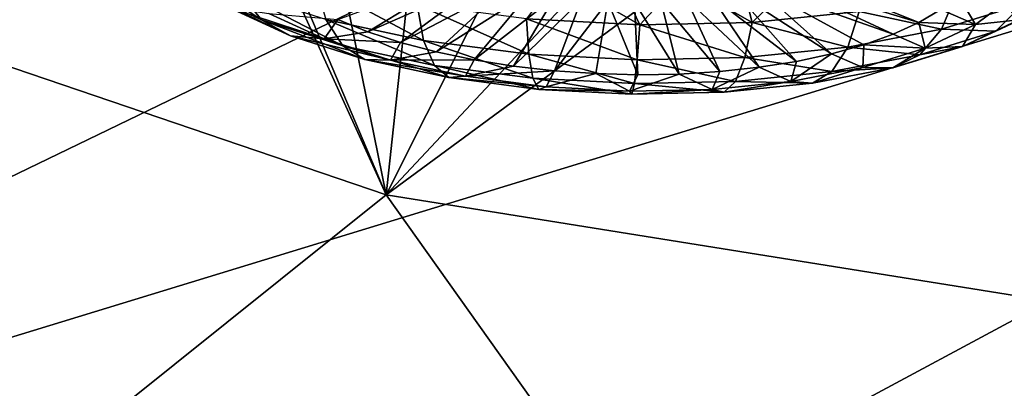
# Model space of a CAD drawing. Header units: metres. Extents: x -92 to 264, y -100 to 50.
# Tile 488 of 656: x 168.87 to 171.269, y -0.32 to 0.578. Entities that reach past the tile are written whole.
import ezdxf

# ---------------------------------------------------------------- set-up
doc = ezdxf.new("R2010")
doc.units = ezdxf.units.M
doc.layers.add('solid_21062050_01', color=7, linetype='CONTINUOUS')

msp = doc.modelspace()

# ---------------------------------------------------------------- linework, layer by layer
at = {"layer": 'solid_21062050_01'}
for points in [[(171.872375, 2.971562, 189.458389), (163.977707, 1.024439, 189.629074), (165.198105, 0.059198, 192.310135)], [(173.016754, 2.210972, 191.571014), (171.872375, 2.971562, 189.458389), (165.198105, 0.059198, 192.310135)], [(173.016754, 2.210972, 191.571014), (165.198105, 0.059198, 192.310135), (166.643494, -0.869712, 194.890289)], [(174.340012, 1.484437, 193.589035), (173.016754, 2.210972, 191.571014), (166.643494, -0.869712, 194.890289)], [(167.907364, 0.783497, 135.815338), (169.097412, 1.614517, 133.866501), (169.762497, 0.151319, 135.948898)], [(169.097412, 1.614517, 133.866501), (169.159271, 1.577196, 133.894806), (169.762497, 0.151319, 135.948898)], [(169.159271, 1.577196, 133.894806), (169.509857, 1.39421, 134.011887), (169.762497, 0.151319, 135.948898)], [(174.340012, 1.484437, 193.589035), (166.643494, -0.869712, 194.890289), (168.304504, -1.756286, 197.352844)], [(175.833374, 0.796775, 195.499084), (174.340012, 1.484437, 193.589035), (168.304504, -1.756286, 197.352844)], [(169.509857, 1.39421, 134.011887), (169.880112, 1.24472, 134.068375), (169.762497, 0.151319, 135.948898)], [(169.880112, 1.24472, 134.068375), (170.254913, 1.132527, 134.064346), (169.762497, 0.151319, 135.948898)], [(170.254913, 1.132527, 134.064346), (170.612106, 1.05895, 134.007278), (169.762497, 0.151319, 135.948898)], [(170.612106, 1.05895, 134.007278), (170.944534, 1.02192, 133.902817), (169.762497, 0.151319, 135.948898)], [(169.762497, 0.151319, 135.948898), (170.944534, 1.02192, 133.902817), (171.926804, -0.195214, 135.513092)], [(170.944534, 1.02192, 133.902817), (170.965179, 1.02066, 133.894608), (171.926804, -0.195214, 135.513092)], [(170.965179, 1.02066, 133.894608), (171.295227, 1.01869, 133.732971), (171.926804, -0.195214, 135.513092)], [(175.833374, 0.796775, 195.499084), (168.304504, -1.756286, 197.352844), (170.17041, -2.594793, 199.681885)], [(177.486923, 0.152544, 197.288513), (175.833374, 0.796775, 195.499084), (170.17041, -2.594793, 199.681885)], [(167.907364, 0.783497, 135.815338), (169.762497, 0.151319, 135.948898), (168.601563, -0.778061, 138.082794)], [(169.228989, 0.726991, 132.347168), (169.294693, 0.653809, 132.262924), (169.459381, 0.578074, 132.432571)], [(169.404755, 0.646161, 132.528229), (169.228989, 0.726991, 132.347168), (169.459381, 0.578074, 132.432571)], [(170.704102, 0.680388, 131.810211), (170.741867, 0.699575, 131.760376), (171.060562, 0.571334, 131.984329)], [(170.741867, 0.699575, 131.760376), (171.113785, 0.602762, 131.903458), (171.060562, 0.571334, 131.984329)], [(169.953217, 0.692144, 131.84639), (169.717819, 0.548996, 132.154282), (169.645126, 0.57833, 132.08934)], [(169.953217, 0.692144, 131.84639), (170.00119, 0.673763, 131.886871), (169.717819, 0.548996, 132.154282)], [(170.00119, 0.673763, 131.886871), (169.798019, 0.522706, 132.211182), (169.717819, 0.548996, 132.154282)], [(170.00119, 0.673763, 131.886871), (170.054535, 0.657751, 131.921143), (169.798019, 0.522706, 132.211182)], [(170.10498, 0.580168, 132.933151), (170.380539, 0.565532, 132.944931), (170.179535, 0.681421, 133.012741)], [(170.380539, 0.565532, 132.944931), (170.329376, 0.673837, 133.018234), (170.179535, 0.681421, 133.012741)], [(170.380539, 0.565532, 132.944931), (170.479248, 0.672239, 133.009201), (170.329376, 0.673837, 133.018234)], [(170.380539, 0.565532, 132.944931), (170.654007, 0.571568, 132.906708), (170.479248, 0.672239, 133.009201)], [(170.654007, 0.571568, 132.906708), (170.627472, 0.676644, 132.985733), (170.479248, 0.672239, 133.009201)], [(170.654007, 0.571568, 132.906708), (170.772446, 0.687004, 132.94809), (170.627472, 0.676644, 132.985733)], [(170.654007, 0.571568, 132.906708), (170.914886, 0.598044, 132.819962), (170.772446, 0.687004, 132.94809)], [(170.659683, 0.663453, 131.855148), (170.704102, 0.680388, 131.810211), (170.997971, 0.542668, 132.059311)], [(170.704102, 0.680388, 131.810211), (171.060562, 0.571334, 131.984329), (170.997971, 0.542668, 132.059311)], [(169.294693, 0.653809, 132.262924), (169.379196, 0.608286, 132.17598), (169.529922, 0.538972, 132.331238)], [(169.459381, 0.578074, 132.432571), (169.294693, 0.653809, 132.262924), (169.529922, 0.538972, 132.331238)], [(169.853973, 0.527437, 132.777695), (169.837936, 0.614912, 132.871826), (169.589645, 0.668431, 132.763321)], [(169.853973, 0.527437, 132.777695), (169.589645, 0.668431, 132.763321), (169.615784, 0.57878, 132.673599)], [(170.054535, 0.657751, 131.921143), (169.88472, 0.499791, 132.259338), (169.798019, 0.522706, 132.211182)], [(170.054535, 0.657751, 131.921143), (170.112366, 0.64438, 131.948608), (169.88472, 0.499791, 132.259338)], [(170.554077, 0.637462, 131.927338), (170.60939, 0.649062, 131.894409), (170.762344, 0.476657, 132.239853)], [(170.659683, 0.663453, 131.855148), (170.847916, 0.49503, 132.187881), (170.60939, 0.649062, 131.894409)], [(170.60939, 0.649062, 131.894409), (170.847916, 0.49503, 132.187881), (170.762344, 0.476657, 132.239853)], [(170.659683, 0.663453, 131.855148), (170.997971, 0.542668, 132.059311), (170.926788, 0.517127, 132.127441)], [(170.659683, 0.663453, 131.855148), (170.926788, 0.517127, 132.127441), (170.847916, 0.49503, 132.187881)], [(169.404755, 0.646161, 132.528229), (169.459381, 0.578074, 132.432571), (169.65712, 0.514939, 132.568787)], [(169.615784, 0.57878, 132.673599), (169.404755, 0.646161, 132.528229), (169.65712, 0.514939, 132.568787)], [(170.112366, 0.64438, 131.948608), (169.976837, 0.480539, 132.298126), (169.88472, 0.499791, 132.259338)], [(170.112366, 0.64438, 131.948608), (170.173676, 0.63388, 131.968811), (169.976837, 0.480539, 132.298126)], [(170.173676, 0.63388, 131.968811), (170.073212, 0.465192, 132.327072), (169.976837, 0.480539, 132.298126)], [(170.173676, 0.63388, 131.968811), (170.237411, 0.62643, 131.981415), (170.073212, 0.465192, 132.327072)], [(170.237411, 0.62643, 131.981415), (170.172623, 0.453943, 132.34581), (170.073212, 0.465192, 132.327072)], [(170.237411, 0.62643, 131.981415), (170.302505, 0.622156, 131.986176), (170.172623, 0.453943, 132.34581)], [(170.432251, 0.623377, 131.972031), (170.49469, 0.628851, 131.953354), (170.575485, 0.451952, 132.315933)], [(170.49469, 0.628851, 131.953354), (170.554077, 0.637462, 131.927338), (170.671143, 0.462237, 132.282715)], [(170.49469, 0.628851, 131.953354), (170.671143, 0.462237, 132.282715), (170.575485, 0.451952, 132.315933)], [(170.554077, 0.637462, 131.927338), (170.762344, 0.476657, 132.239853), (170.671143, 0.462237, 132.282715)], [(170.914886, 0.598044, 132.819962), (171.115723, 0.555286, 132.601349), (171.153152, 0.643942, 132.688019)], [(171.198593, 0.566507, 132.009232), (171.113785, 0.602762, 131.903458), (171.156952, 0.636559, 131.817703)], [(171.313812, 0.616259, 132.436279), (171.153152, 0.643942, 132.688019), (171.115723, 0.555286, 132.601349)], [(171.287369, 0.633439, 131.839111), (171.198593, 0.566507, 132.009232), (171.156952, 0.636559, 131.817703)], [(171.304214, 0.578134, 132.083267), (171.198593, 0.566507, 132.009232), (171.287369, 0.633439, 131.839111)], [(169.379196, 0.608286, 132.17598), (169.476791, 0.593476, 132.092163), (169.611618, 0.531479, 132.231033)], [(169.529922, 0.538972, 132.331238), (169.379196, 0.608286, 132.17598), (169.611618, 0.531479, 132.231033)], [(170.110168, 0.494105, 132.836533), (170.10498, 0.580168, 132.933151), (169.837936, 0.614912, 132.871826)], [(170.110168, 0.494105, 132.836533), (169.837936, 0.614912, 132.871826), (169.853973, 0.527437, 132.777695)], [(170.302505, 0.622156, 131.986176), (170.273834, 0.446934, 132.354111), (170.172623, 0.453943, 132.34581)], [(170.302505, 0.622156, 131.986176), (170.375565, 0.444253, 132.351852), (170.273834, 0.446934, 132.354111)], [(170.302505, 0.622156, 131.986176), (170.367813, 0.621133, 131.983032), (170.375565, 0.444253, 132.351852)], [(170.367813, 0.621133, 131.983032), (170.432251, 0.623377, 131.972031), (170.476532, 0.445932, 132.339066)], [(170.367813, 0.621133, 131.983032), (170.476532, 0.445932, 132.339066), (170.375565, 0.444253, 132.351852)], [(170.432251, 0.623377, 131.972031), (170.575485, 0.451952, 132.315933), (170.476532, 0.445932, 132.339066)], [(171.198593, 0.566507, 132.009232), (171.060562, 0.571334, 131.984329), (171.113785, 0.602762, 131.903458)], [(171.313812, 0.616259, 132.436279), (171.115723, 0.555286, 132.601349), (171.248138, 0.550056, 132.34642)], [(171.398056, 0.620864, 132.161621), (171.248138, 0.550056, 132.34642), (171.304214, 0.578134, 132.083267)], [(171.313812, 0.616259, 132.436279), (171.248138, 0.550056, 132.34642), (171.398056, 0.620864, 132.161621)], [(169.459381, 0.578074, 132.432571), (169.529922, 0.538972, 132.331238), (169.710892, 0.48119, 132.455902)], [(169.65712, 0.514939, 132.568787), (169.459381, 0.578074, 132.432571), (169.710892, 0.48119, 132.455902)], [(169.611618, 0.531479, 132.231033), (169.476791, 0.593476, 132.092163), (169.645126, 0.57833, 132.08934)], [(169.611618, 0.531479, 132.231033), (169.645126, 0.57833, 132.08934), (169.717819, 0.548996, 132.154282)], [(169.615784, 0.57878, 132.673599), (169.65712, 0.514939, 132.568787), (169.880295, 0.466831, 132.666321)], [(169.853973, 0.527437, 132.777695), (169.615784, 0.57878, 132.673599), (169.880295, 0.466831, 132.666321)], [(170.374527, 0.480064, 132.847824), (170.380539, 0.565532, 132.944931), (170.10498, 0.580168, 132.933151)], [(170.374527, 0.480064, 132.847824), (170.10498, 0.580168, 132.933151), (170.110168, 0.494105, 132.836533)], [(170.887161, 0.511254, 132.727936), (170.914886, 0.598044, 132.819962), (170.654007, 0.571568, 132.906708)], [(170.887161, 0.511254, 132.727936), (171.115723, 0.555286, 132.601349), (170.914886, 0.598044, 132.819962)], [(171.304214, 0.578134, 132.083267), (171.167023, 0.51333, 132.252396), (171.198593, 0.566507, 132.009232)], [(171.248138, 0.550056, 132.34642), (171.167023, 0.51333, 132.252396), (171.304214, 0.578134, 132.083267)], [(170.636887, 0.485855, 132.811157), (170.380539, 0.565532, 132.944931), (170.374527, 0.480064, 132.847824)], [(170.636887, 0.485855, 132.811157), (170.654007, 0.571568, 132.906708), (170.380539, 0.565532, 132.944931)], [(170.887161, 0.511254, 132.727936), (170.654007, 0.571568, 132.906708), (170.636887, 0.485855, 132.811157)], [(170.887161, 0.511254, 132.727936), (171.062531, 0.492926, 132.501083), (171.115723, 0.555286, 132.601349)], [(171.075882, 0.508544, 132.160507), (170.997971, 0.542668, 132.059311), (171.060562, 0.571334, 131.984329)], [(171.198593, 0.566507, 132.009232), (171.075882, 0.508544, 132.160507), (171.060562, 0.571334, 131.984329)], [(171.115723, 0.555286, 132.601349), (171.062531, 0.492926, 132.501083), (171.248138, 0.550056, 132.34642)], [(171.167023, 0.51333, 132.252396), (171.075882, 0.508544, 132.160507), (171.198593, 0.566507, 132.009232)], [(169.529922, 0.538972, 132.331238), (169.611618, 0.531479, 132.231033), (169.773468, 0.479797, 132.342545)], [(169.710892, 0.48119, 132.455902), (169.529922, 0.538972, 132.331238), (169.773468, 0.479797, 132.342545)], [(169.611618, 0.531479, 132.231033), (169.717819, 0.548996, 132.154282), (169.798019, 0.522706, 132.211182)], [(169.773468, 0.479797, 132.342545), (169.611618, 0.531479, 132.231033), (169.798019, 0.522706, 132.211182)], [(171.075882, 0.508544, 132.160507), (170.926788, 0.517127, 132.127441), (170.997971, 0.542668, 132.059311)], [(171.248138, 0.550056, 132.34642), (171.062531, 0.492926, 132.501083), (171.167023, 0.51333, 132.252396)], [(169.65712, 0.514939, 132.568787), (169.710892, 0.48119, 132.455902), (169.915146, 0.437161, 132.545181)], [(169.880295, 0.466831, 132.666321), (169.65712, 0.514939, 132.568787), (169.915146, 0.437161, 132.545181)], [(169.773468, 0.479797, 132.342545), (169.798019, 0.522706, 132.211182), (169.88472, 0.499791, 132.259338)], [(169.853973, 0.527437, 132.777695), (169.880295, 0.466831, 132.666321), (170.120346, 0.4356, 132.721451)], [(170.110168, 0.494105, 132.836533), (169.853973, 0.527437, 132.777695), (170.120346, 0.4356, 132.721451)], [(170.887161, 0.511254, 132.727936), (170.636887, 0.485855, 132.811157), (170.848373, 0.451668, 132.61969)], [(170.923935, 0.461778, 132.287125), (170.847916, 0.49503, 132.187881), (170.926788, 0.517127, 132.127441)], [(170.887161, 0.511254, 132.727936), (170.848373, 0.451668, 132.61969), (171.062531, 0.492926, 132.501083)], [(171.075882, 0.508544, 132.160507), (170.923935, 0.461778, 132.287125), (170.926788, 0.517127, 132.127441)], [(170.997147, 0.461043, 132.393951), (170.923935, 0.461778, 132.287125), (171.075882, 0.508544, 132.160507)], [(171.167023, 0.51333, 132.252396), (170.997147, 0.461043, 132.393951), (171.075882, 0.508544, 132.160507)], [(171.062531, 0.492926, 132.501083), (170.997147, 0.461043, 132.393951), (171.167023, 0.51333, 132.252396)], [(169.710892, 0.48119, 132.455902), (169.773468, 0.479797, 132.342545), (169.956161, 0.440417, 132.422394)], [(169.915146, 0.437161, 132.545181), (169.710892, 0.48119, 132.455902), (169.956161, 0.440417, 132.422394)], [(169.773468, 0.479797, 132.342545), (169.88472, 0.499791, 132.259338), (169.976837, 0.480539, 132.298126)], [(169.956161, 0.440417, 132.422394), (169.773468, 0.479797, 132.342545), (169.976837, 0.480539, 132.298126)], [(169.956161, 0.440417, 132.422394), (169.976837, 0.480539, 132.298126), (170.073212, 0.465192, 132.327072)], [(170.110168, 0.494105, 132.836533), (170.120346, 0.4356, 132.721451), (170.368042, 0.422444, 132.73204)], [(170.374527, 0.480064, 132.847824), (170.110168, 0.494105, 132.836533), (170.368042, 0.422444, 132.73204)], [(170.374527, 0.480064, 132.847824), (170.368042, 0.422444, 132.73204), (170.613861, 0.42787, 132.697678)], [(170.636887, 0.485855, 132.811157), (170.374527, 0.480064, 132.847824), (170.613861, 0.42787, 132.697678)], [(170.636887, 0.485855, 132.811157), (170.613861, 0.42787, 132.697678), (170.848373, 0.451668, 132.61969)], [(170.748627, 0.428004, 132.384216), (170.847916, 0.49503, 132.187881), (170.923935, 0.461778, 132.287125)], [(170.748627, 0.428004, 132.384216), (170.762344, 0.476657, 132.239853), (170.847916, 0.49503, 132.187881)], [(170.848373, 0.451668, 132.61969), (170.997147, 0.461043, 132.393951), (171.062531, 0.492926, 132.501083)], [(169.880295, 0.466831, 132.666321), (169.915146, 0.437161, 132.545181), (170.134842, 0.408577, 132.595627)], [(170.120346, 0.4356, 132.721451), (169.880295, 0.466831, 132.666321), (170.134842, 0.408577, 132.595627)], [(169.956161, 0.440417, 132.422394), (170.073212, 0.465192, 132.327072), (170.172623, 0.453943, 132.34581)], [(170.556656, 0.408523, 132.448059), (170.575485, 0.451952, 132.315933), (170.671143, 0.462237, 132.282715)], [(170.748627, 0.428004, 132.384216), (170.556656, 0.408523, 132.448059), (170.671143, 0.462237, 132.282715)], [(170.748627, 0.428004, 132.384216), (170.671143, 0.462237, 132.282715), (170.762344, 0.476657, 132.239853)], [(170.801132, 0.423284, 132.502502), (170.748627, 0.428004, 132.384216), (170.923935, 0.461778, 132.287125)], [(170.801132, 0.423284, 132.502502), (170.923935, 0.461778, 132.287125), (170.997147, 0.461043, 132.393951)], [(170.848373, 0.451668, 132.61969), (170.801132, 0.423284, 132.502502), (170.997147, 0.461043, 132.393951)], [(169.915146, 0.437161, 132.545181), (169.956161, 0.440417, 132.422394), (170.152679, 0.414851, 132.467514)], [(170.134842, 0.408577, 132.595627), (169.915146, 0.437161, 132.545181), (170.152679, 0.414851, 132.467514)], [(170.152679, 0.414851, 132.467514), (169.956161, 0.440417, 132.422394), (170.172623, 0.453943, 132.34581)], [(170.120346, 0.4356, 132.721451), (170.134842, 0.408577, 132.595627), (170.361542, 0.396537, 132.605316)], [(170.368042, 0.422444, 132.73204), (170.120346, 0.4356, 132.721451), (170.361542, 0.396537, 132.605316)], [(170.152679, 0.414851, 132.467514), (170.172623, 0.453943, 132.34581), (170.273834, 0.446934, 132.354111)], [(170.355438, 0.404081, 132.476181), (170.152679, 0.414851, 132.467514), (170.273834, 0.446934, 132.354111)], [(170.355438, 0.404081, 132.476181), (170.273834, 0.446934, 132.354111), (170.375565, 0.444253, 132.351852)], [(170.355438, 0.404081, 132.476181), (170.375565, 0.444253, 132.351852), (170.476532, 0.445932, 132.339066)], [(170.556656, 0.408523, 132.448059), (170.355438, 0.404081, 132.476181), (170.476532, 0.445932, 132.339066)], [(170.556656, 0.408523, 132.448059), (170.476532, 0.445932, 132.339066), (170.575485, 0.451952, 132.315933)], [(170.848373, 0.451668, 132.61969), (170.613861, 0.42787, 132.697678), (170.801132, 0.423284, 132.502502)], [(170.134842, 0.408577, 132.595627), (170.152679, 0.414851, 132.467514), (170.355438, 0.404081, 132.476181)], [(170.361542, 0.396537, 132.605316), (170.134842, 0.408577, 132.595627), (170.355438, 0.404081, 132.476181)], [(170.361542, 0.396537, 132.605316), (170.355438, 0.404081, 132.476181), (170.556656, 0.408523, 132.448059)], [(170.368042, 0.422444, 132.73204), (170.361542, 0.396537, 132.605316), (170.586517, 0.401503, 132.573868)], [(170.586517, 0.401503, 132.573868), (170.361542, 0.396537, 132.605316), (170.556656, 0.408523, 132.448059)], [(170.613861, 0.42787, 132.697678), (170.368042, 0.422444, 132.73204), (170.586517, 0.401503, 132.573868)], [(170.586517, 0.401503, 132.573868), (170.556656, 0.408523, 132.448059), (170.748627, 0.428004, 132.384216)], [(170.801132, 0.423284, 132.502502), (170.586517, 0.401503, 132.573868), (170.748627, 0.428004, 132.384216)], [(170.613861, 0.42787, 132.697678), (170.586517, 0.401503, 132.573868), (170.801132, 0.423284, 132.502502)], [(168.601563, -0.778061, 138.082794), (169.762497, 0.151319, 135.948898), (170.721832, -1.197129, 137.829254)], [(169.762497, 0.151319, 135.948898), (171.926804, -0.195214, 135.513092), (170.721832, -1.197129, 137.829254)], [(177.486923, 0.152544, 197.288513), (170.17041, -2.594793, 199.681885), (172.229141, -3.379812, 201.86235)], [(170.721832, -1.197129, 137.829254), (171.926804, -0.195214, 135.513092), (172.488007, -1.891382, 138.295074)]]:
    msp.add_3dface(points, dxfattribs=at)

doc.saveas('drawing.dxf')
